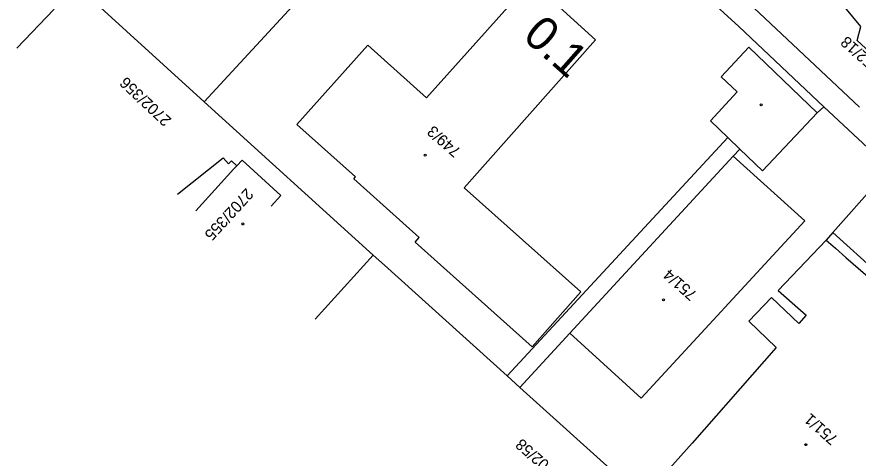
# Model space of a CAD drawing. Extents: x -496688 to -495455, y -1089309 to -1088026.
# Drawn here: x -496501.9 to -496353, y -1088424.3 to -1088346.2 of the extents above; entities that cross this region are included whole.
import ezdxf

# ---------------------------------------------------------------- set-up
doc = ezdxf.new("R2010")
doc.units = 0
for name, color, linetype in [('Vrstva 23', 7, 'Continuous'), ('Vrstva 52', 7, 'Continuous'), ('Vrstva 55', 7, 'Continuous'), ('Vrstva 56', 7, 'Continuous'), ('Vrstva 57', 7, 'Continuous'), ('Vrstva 59', 7, 'Continuous'), ('Vrstva 7', 7, 'Continuous')]:
    doc.layers.add(name, color=color, linetype=linetype)

msp = doc.modelspace()

# ---------------------------------------------------------------- linework, layer by layer
at = {"layer": 'Vrstva 23'}
for p, q in [((-496429.39, -1088360.48), (-496411.42, -1088340.41)), ((-496409.53, -1088341.08), (-496399.46, -1088350.2)), ((-496452.33, -1088365.21), (-496439.78, -1088351.18)), ((-496439.78, -1088351.18), (-496429.39, -1088360.48)), ((-496372.36, -1088351.5), (-496360.24, -1088363.14)), ((-496374.38, -1088359.45), (-496377.23, -1088356.78)), ((-496379.15, -1088364.54), (-496374.38, -1088359.45)), ((-496360.24, -1088363.14), (-496369.92, -1088373.4)), ((-496376.05, -1088367.51), (-496379.15, -1088364.54)), ((-496441.98, -1088374.47), (-496452.33, -1088365.21)), ((-496373.92, -1088369.56), (-496376.05, -1088367.51)), ((-496369.92, -1088373.4), (-496373.92, -1088369.56)), ((-496462.96, -1088372.53), (-496462.05, -1088371.53)), ((-496462.05, -1088371.53), (-496455.18, -1088377.81)), ((-496375.12, -1088370.85), (-496362.41, -1088382.27)), ((-496442.28, -1088374.81), (-496441.98, -1088374.47)), ((-496430.67, -1088385.21), (-496442.28, -1088374.81)), ((-496422.76, -1088376.41), (-496402.05, -1088394.84)), ((-496455.18, -1088377.81), (-496456.87, -1088379.65)), ((-496431.4, -1088386.04), (-496430.67, -1088385.21)), ((-496357.46, -1088384.36), (-496358.63, -1088385.68)), ((-496410.7, -1088404.57), (-496431.4, -1088386.04)), ((-496358.63, -1088385.68), (-496367.13, -1088394.6)), ((-496358.63, -1088385.68), (-496356.99, -1088387.12)), ((-496356.99, -1088387.12), (-496355.14, -1088388.75)), ((-496355.14, -1088388.75), (-496343.81, -1088398.74)), ((-496402.05, -1088394.84), (-496410.7, -1088404.57)), ((-496368.31, -1088395.83), (-496372.35, -1088400.06)), ((-496363.47, -1088400.45), (-496368.31, -1088395.83)), ((-496367.13, -1088394.6), (-496362.2, -1088399)), ((-496372.35, -1088400.06), (-496367.51, -1088404.68)), ((-496362.2, -1088399), (-496363.47, -1088400.45)), ((-496391.38, -1088413.68), (-496404.03, -1088402.17)), ((-496367.51, -1088404.68), (-496382.38, -1088421.63)), ((-496382.38, -1088421.63), (-496391.09, -1088431.4))]:
    msp.add_line(p, q, dxfattribs=at)
at = {"layer": 'Vrstva 52'}
for p, q in [((-496399.46, -1088350.2), (-496422.76, -1088376.41)), ((-496377.23, -1088356.78), (-496372.36, -1088351.5)), ((-496404.03, -1088402.17), (-496375.12, -1088370.85)), ((-496470.22, -1088380.498), (-496463.48, -1088373.09)), ((-496362.41, -1088382.27), (-496391.38, -1088413.68)), ((-496357.46, -1088384.36), (-496330.29, -1088409.02))]:
    msp.add_line(p, q, dxfattribs=at)
at = {"layer": 'Vrstva 55'}
for p, q in [((-496352.76, -1088362.17), (-496501.62, -1088221.73)), ((-496468.73, -1088361.18), (-496495.35, -1088337)), ((-496449.94, -1088340.76), (-496468.73, -1088361.18)), ((-496352.49, -1088347.86), (-496358.19, -1088340.97)), ((-496379.4, -1088342.98), (-496374.12, -1088347.89)), ((-496495.31, -1088344.8), (-496501.922, -1088351.707)), ((-496374.12, -1088347.89), (-496359.06, -1088362.08)), ((-496353.17, -1088350.37), (-496352.49, -1088347.86)), ((-496353.17, -1088350.37), (-496343.5, -1088359.28)), ((-496438.82, -1088388.34), (-496468.73, -1088361.18)), ((-496359.06, -1088362.08), (-496360.24, -1088363.14)), ((-496359.06, -1088362.08), (-496347.42, -1088372.97)), ((-496376.05, -1088367.51), (-496415.13, -1088409.73)), ((-496473.485, -1088377.533), (-496465.37, -1088371.11)), ((-496465.37, -1088371.11), (-496464.44, -1088372.21)), ((-496464.44, -1088372.21), (-496463.92, -1088371.65)), ((-496463.92, -1088371.65), (-496462.96, -1088372.53)), ((-496347.42, -1088372.97), (-496357.46, -1088384.36)), ((-496449.097, -1088399.682), (-496438.82, -1088388.34)), ((-496436.83, -1088390.15), (-496438.82, -1088388.34)), ((-496415.13, -1088409.73), (-496436.83, -1088390.15)), ((-496415.13, -1088409.73), (-496412.88, -1088411.76)), ((-496412.88, -1088411.76), (-496391.09, -1088431.4))]:
    msp.add_line(p, q, dxfattribs=at)
at = {"layer": 'Vrstva 56'}
for p, q in [((-496373.92, -1088369.56), (-496375.12, -1088370.85)), ((-496463.48, -1088373.09), (-496462.96, -1088372.53)), ((-496412.88, -1088411.76), (-496404.03, -1088402.17))]:
    msp.add_line(p, q, dxfattribs=at)
at = {"layer": 'Vrstva 59'}
for centre in [(-496370.169, -1088361.741), (-496429.643, -1088370.665), (-496461.929, -1088382.832), (-496387.427, -1088396.256), (-496362.232, -1088421.91)]:
    msp.add_circle(centre, 0.175, dxfattribs=at)

# ---------------------------------------------------------------- texts
at = {"layer": 'Vrstva 57'}
for s, rotation, p in [('752/18', 138.46319, (-496348.854, -1088354.855)), ('2702/356', 136.66711, (-496474.424, -1088364.29)), ('749/3', 138.46319, (-496423.158, -1088369.714)), ('2702/355', 227.64164, (-496461.323, -1088376.357)), ('751/4', 138.46319, (-496381.358, -1088395.097)), ('751/1', 138.46319, (-496356.407, -1088420.672)), ('2702/58', 138.46319, (-496405.29, -1088427.112))]:
    msp.add_text(s, height=2, rotation=rotation, dxfattribs=at).set_placement(p)
at = {"layer": 'Vrstva 7'}
msp.add_text('0.1', height=6, rotation=318.54434, dxfattribs=at).set_placement((-496412.6, -1088349.894))

doc.saveas('drawing.dxf')
